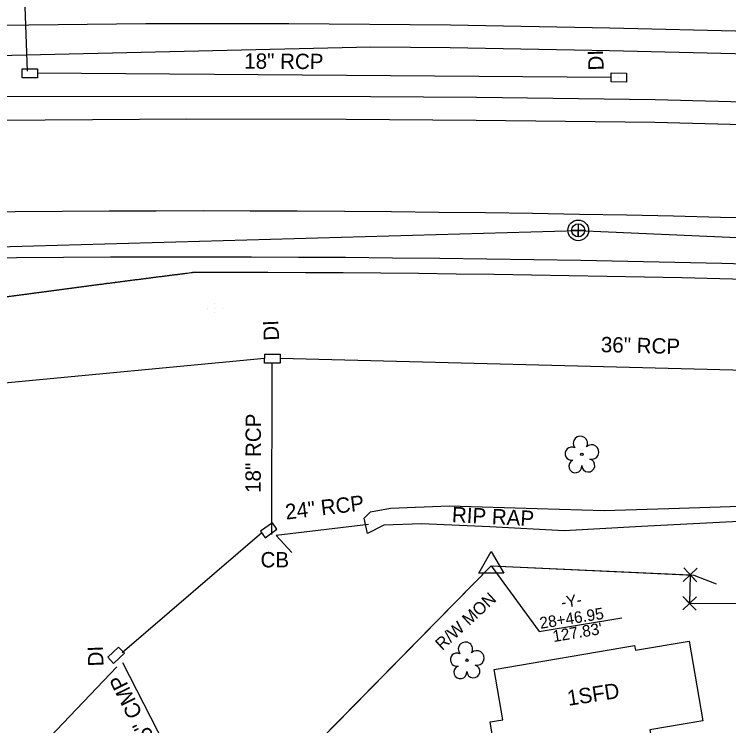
# Model space of a CAD drawing. Extents: x 1627482 to 1629573, y 760826 to 766301.
# Drawn here: x 1628688.3 to 1628874.3, y 761152 to 761337.2 of the extents above; entities that cross this region are included whole.
import ezdxf

# ---------------------------------------------------------------- set-up
doc = ezdxf.new("R2010")
doc.units = 0
for name, color, linetype in [('Exist Building', 7, 'Continuous'), ('Exist Building Text', 7, 'Continuous'), ('Exist Guardrail', 7, 'Continuous'), ('Exist Other Culture Area Outline', 7, 'Continuous'), ('Exist Other Culture Area Outline Text', 7, 'Continuous'), ('Exist Other Culture Fence Line', 7, 'Continuous'), ('Exist Property Corner CELL', 7, 'Continuous'), ('Exist Right of Way Line', 7, 'Continuous'), ('Exist Right of Way Monument CELL', 7, 'Continuous'), ('Exist Right of Way Monument Leader', 7, 'Continuous'), ('Exist Right of Way Monument Text', 7, 'Continuous'), ('Exist Roads EOP', 7, 'Continuous'), ('Exist Roads EOT', 7, 'Continuous'), ('Exist Structure Minor Drop Inlet', 7, 'Continuous'), ('Exist Structure Minor Drop Inlet Text', 7, 'Continuous'), ('Exist Structure Minor Pipes CMP 15 Inch', 7, 'Continuous'), ('Exist Structure Minor Pipes CMP 15 Inch Invert', 7, 'Continuous'), ('Exist Structure Minor Pipes CMP 15 Inch Text', 7, 'Continuous'), ('Exist Structure Minor Pipes RCP 15 Inch', 7, 'Continuous'), ('Exist Structure Minor Pipes RCP 18 Inch', 7, 'Continuous'), ('Exist Structure Minor Pipes RCP 18 Inch Text', 7, 'Continuous'), ('Exist Structure Minor Pipes RCP 24 Inch', 7, 'Continuous'), ('Exist Structure Minor Pipes RCP 24 Inch Text', 7, 'Continuous'), ('Exist Structure Minor Pipes RCP 36 Inch', 7, 'Continuous'), ('Exist Structure Minor Pipes RCP 36 Inch Text', 7, 'Continuous'), ('Exist Utilities Sanitary Sewer Manhole CELL', 7, 'Continuous'), ('Exist Utilities Sanitary Sewer UG Line', 7, 'Continuous'), ('Exist Vegetation Tree CELL', 7, 'Continuous')]:
    doc.layers.add(name, color=color, linetype=linetype)

msp = doc.modelspace()

# ---------------------------------------------------------------- linework, layer by layer
at = {"layer": 'Exist Building'}
msp.add_lwpolyline([(1628813.23, 761166.71), (1628849.74, 761172.91), (1628849.96, 761171.66), (1628863.97, 761174.04), (1628867.5, 761153.3), (1628853.75, 761150.97), (1628854.89, 761144.29), (1628839.61, 761141.7), (1628840.26, 761137.83), (1628832.23, 761136.46), (1628833.64, 761128.16), (1628820.92, 761126), (1628817.38, 761146.84), (1628813.28, 761146.14), (1628812.12, 761153.01), (1628815.45, 761153.58)], close=True, dxfattribs=at)
at = {"layer": 'Exist Guardrail'}
for p, q in [((1628781.08, 761328.69), (1628580.92, 761324.01)), ((1628581.16, 761316.02), (1628780.98, 761315.82))]:
    msp.add_line(p, q, dxfattribs=at)
for points in [[(1629359.43, 761293.93), (1629359.05, 761293.97), (1629317.19, 761298.32), (1629280.87, 761301.64), (1629239.58, 761305.55), (1629197.36, 761308.97), (1629162.06, 761311.62), (1629122.83, 761314.48), (1629086.39, 761317), (1629041.77, 761319.51), (1629003.33, 761321.93), (1628962.65, 761324.17), (1628923.18, 761325.36), (1628879.49, 761326.87), (1628843.22, 761327.75), (1628801.78, 761328.52), (1628781.08, 761328.69)], [(1628780.98, 761315.82), (1628808.59, 761315.63), (1628855.15, 761315.09), (1628901.03, 761313.84), (1628929.53, 761312.71), (1628973.42, 761311.13), (1629013.69, 761308.95), (1629055.8, 761306.98), (1629089.19, 761305.1), (1629138.38, 761301.64), (1629170.05, 761299.52), (1629207.99, 761296.56), (1629253.83, 761292.59), (1629285.95, 761289.4), (1629326.19, 761285.41), (1629359.76, 761281.82)]]:
    msp.add_lwpolyline(points, dxfattribs=at)
at = {"layer": 'Exist Other Culture Area Outline'}
for points in [[(1628780.25, 761202.06), (1628779.37, 761206.05), (1628780.98, 761207.69), (1628786.2, 761208.66), (1628801.5, 761209.26), (1628824.37, 761208.58), (1628841.8, 761208.09), (1628861.43, 761208.71), (1628879.96, 761209.32), (1628896.81, 761209.89), (1628911.32, 761208.96), (1628921.92, 761208.01), (1628928.7, 761206.01), (1628932.91, 761206.07), (1628934.45, 761209.95), (1628937.52, 761210.5), (1628937.86, 761208), (1628946.27, 761207.16), (1628955.05, 761206.26), (1628965.14, 761204.96)], [(1628963.79, 761202.36), (1628941.76, 761203.58), (1628928.9, 761203.8), (1628910.62, 761205.85), (1628895.13, 761205.9), (1628876.91, 761205.19), (1628851.52, 761203.94), (1628831.43, 761202.74), (1628812.09, 761203.77), (1628794.27, 761204.61), (1628784.47, 761204.26), (1628780.25, 761202.06)]]:
    msp.add_lwpolyline(points, dxfattribs=at)
at = {"layer": 'Exist Other Culture Fence Line'}
for p, q in [((1628766.5, 761146.93), (1628812.44, 761193.67)), ((1628812.44, 761193.67), (1628865.21, 761191.24)), ((1628865.21, 761191.24), (1628870.96, 761188.93))]:
    msp.add_line(p, q, dxfattribs=at)
at = {"layer": 'Exist Property Corner CELL'}
for p, q in [((1628864.25, 761191.33), (1628864.25, 761191.33)), ((1628864.08, 761183.89), (1628864.08, 761183.89))]:
    msp.add_line(p, q, dxfattribs=at)
for points in [[(1628862.53, 761193.14), (1628865.98, 761189.52), (1628864.25, 761191.33), (1628866.06, 761193.05), (1628862.44, 761189.6)], [(1628865.8, 761182.08), (1628862.35, 761185.7), (1628864.08, 761183.89), (1628862.27, 761182.16), (1628865.89, 761185.61)]]:
    msp.add_lwpolyline(points, dxfattribs=at)
at = {"layer": 'Exist Right of Way Line'}
for p, q in [((1628864.25, 761191.33), (1628864.08, 761183.89)), ((1628864.08, 761183.89), (1629014.87, 761184.68))]:
    msp.add_line(p, q, dxfattribs=at)
for points in [[(1628558.33, 760935.09), (1628738.2, 761118.13), (1628812.44, 761193.67)], [(1628812.44, 761193.67), (1628864.25, 761191.33)]]:
    msp.add_lwpolyline(points, dxfattribs=at)
at = {"layer": 'Exist Right of Way Monument CELL'}
msp.add_line((1628812.44, 761193.67), (1628812.44, 761193.67), dxfattribs=at)
msp.add_lwpolyline([(1628809.19, 761191.78), (1628812.44, 761197.42), (1628815.69, 761191.78)], close=True, dxfattribs=at)
at = {"layer": 'Exist Right of Way Monument Leader'}
for p, q in [((1628812.44, 761193.67), (1628824.87, 761176.54)), ((1628824.87, 761176.54), (1628846.41, 761180.08))]:
    msp.add_line(p, q, dxfattribs=at)
at = {"layer": 'Exist Roads EOP'}
for points in [[(1628556.41, 761331.55), (1628565, 761331.81), (1628605.9, 761333.09), (1628645.26, 761334.25), (1628684.32, 761334.42), (1628722.49, 761334.84), (1628759.73, 761334.87), (1628801.86, 761334.52), (1628843.35, 761333.75), (1628879.66, 761332.87), (1628923.38, 761331.36), (1628962.91, 761330.16), (1629003.68, 761327.91), (1629042.13, 761325.5), (1629086.77, 761322.98), (1629123.25, 761320.47), (1629162.51, 761317.6), (1629197.83, 761314.95), (1629240.1, 761311.53), (1629281.42, 761307.61), (1629317.78, 761304.3), (1629359.27, 761299.98)], [(1629359.92, 761275.77), (1629325.58, 761279.44), (1629285.36, 761283.43), (1629253.28, 761286.62), (1629207.5, 761290.58), (1629169.61, 761293.54), (1629137.97, 761295.66), (1629088.81, 761299.11), (1629055.49, 761300.99), (1629013.39, 761302.95), (1628973.15, 761305.14), (1628929.3, 761306.72), (1628900.83, 761307.84), (1628855.03, 761309.09), (1628808.53, 761309.63), (1628774.64, 761309.86), (1628733.17, 761309.91), (1628696.26, 761309.68), (1628655.61, 761309.45), (1628614.95, 761308.59), (1628568.68, 761307.15), (1628557.22, 761306.74)]]:
    msp.add_lwpolyline(points, dxfattribs=at)
for radius, start, end in [(5652, 83.63613, 91.57952), (5648, 83.6305, 89.99756)]:
    msp.add_arc((1628734.41, 755622.04), radius, start, end, dxfattribs=at)
msp.add_spline([(1628670.34, 761261.56), (1628671.21, 761261.68), (1628672.08, 761261.79), (1628672.94, 761261.91), (1628673.81, 761262.03), (1628674.68, 761262.15), (1628675.55, 761262.27), (1628676.42, 761262.39), (1628677.28, 761262.51), (1628678.15, 761262.63), (1628679.02, 761262.75), (1628679.89, 761262.86), (1628680.76, 761262.98), (1628681.62, 761263.1), (1628682.49, 761263.22), (1628683.36, 761263.34), (1628684.23, 761263.45), (1628685.1, 761263.57), (1628685.97, 761263.69), (1628686.83, 761263.81), (1628687.7, 761263.92), (1628688.57, 761264.04), (1628689.44, 761264.16), (1628690.31, 761264.27), (1628691.18, 761264.39), (1628692.05, 761264.51), (1628692.91, 761264.62), (1628693.78, 761264.74), (1628694.65, 761264.85), (1628695.52, 761264.97), (1628696.39, 761265.09), (1628697.26, 761265.2), (1628698.13, 761265.32), (1628699, 761265.43), (1628699.87, 761265.55), (1628700.73, 761265.66), (1628701.6, 761265.78), (1628702.47, 761265.89), (1628703.34, 761266.01), (1628704.21, 761266.12), (1628705.08, 761266.24), (1628705.95, 761266.35), (1628706.82, 761266.46), (1628707.69, 761266.58), (1628708.56, 761266.69), (1628709.43, 761266.81), (1628710.3, 761266.92), (1628711.17, 761267.03), (1628712.04, 761267.15), (1628712.9, 761267.26), (1628713.77, 761267.37), (1628714.64, 761267.48), (1628715.51, 761267.6), (1628716.38, 761267.71), (1628717.25, 761267.82), (1628718.12, 761267.93), (1628718.99, 761268.05), (1628719.86, 761268.16), (1628720.73, 761268.27), (1628721.6, 761268.38), (1628722.47, 761268.49), (1628723.34, 761268.61), (1628724.21, 761268.72), (1628725.08, 761268.83), (1628725.95, 761268.94), (1628726.82, 761269.05), (1628727.69, 761269.16), (1628728.56, 761269.27), (1628729.43, 761269.38), (1628730.3, 761269.49), (1628731.17, 761269.6), (1628732.04, 761269.71), (1628732.91, 761269.82), (1628734.65, 761270.04)], degree=3, dxfattribs=at)
at = {"layer": 'Exist Roads EOT'}
msp.add_arc((1628734.41, 755622.04), 5664, 83.65296, 91.57952, dxfattribs=at)
at = {"layer": 'Exist Structure Minor Drop Inlet'}
for p, q in [((1628692.28, 761323.06), (1628692.28, 761323.06)), ((1628692.28, 761323.06), (1628692.28, 761323.06)), ((1628690.28, 761321.89), (1628690.28, 761321.89)), ((1628690.28, 761321.89), (1628690.28, 761321.89)), ((1628692.28, 761321.89), (1628692.28, 761321.89)), ((1628692.28, 761321.89), (1628692.28, 761321.89)), ((1628692.28, 761320.72), (1628692.28, 761320.72)), ((1628692.28, 761320.72), (1628692.28, 761320.72)), ((1628694.28, 761321.89), (1628694.28, 761321.89)), ((1628694.28, 761321.89), (1628694.28, 761321.89)), ((1628843.65, 761320.81), (1628843.65, 761320.81)), ((1628843.65, 761320.81), (1628843.65, 761320.81)), ((1628845.65, 761320.77), (1628845.65, 761320.77)), ((1628845.65, 761320.77), (1628845.65, 761320.77)), ((1628845.67, 761321.93), (1628845.67, 761321.93)), ((1628845.67, 761321.93), (1628845.67, 761321.93)), ((1628847.65, 761320.73), (1628847.65, 761320.73)), ((1628847.65, 761320.73), (1628847.65, 761320.73)), ((1628845.63, 761319.6), (1628845.63, 761319.6)), ((1628845.63, 761319.6), (1628845.63, 761319.6)), ((1628740.47, 761261.88), (1628740.47, 761261.88)), ((1628740.47, 761261.88), (1628740.47, 761261.88)), ((1628738.47, 761260.73), (1628738.47, 761260.73)), ((1628738.47, 761260.73), (1628738.47, 761260.73)), ((1628740.46, 761259.55), (1628740.46, 761259.55)), ((1628740.46, 761259.55), (1628740.46, 761259.55)), ((1628740.47, 761260.72), (1628740.47, 761260.72)), ((1628740.47, 761260.72), (1628740.47, 761260.72)), ((1628742.47, 761260.71), (1628742.47, 761260.71)), ((1628742.47, 761260.71), (1628742.47, 761260.71)), ((1628755.45, 761248.77), (1628755.45, 761248.77)), ((1628755.45, 761248.77), (1628755.45, 761248.77)), ((1628753.44, 761247.61), (1628753.44, 761247.61)), ((1628753.44, 761247.61), (1628753.44, 761247.61)), ((1628755.44, 761247.6), (1628755.44, 761247.6)), ((1628755.44, 761247.6), (1628755.44, 761247.6)), ((1628755.44, 761246.44), (1628755.44, 761246.44)), ((1628755.44, 761246.44), (1628755.44, 761246.44)), ((1628757.44, 761247.6), (1628757.44, 761247.6)), ((1628757.44, 761247.6), (1628757.44, 761247.6))]:
    msp.add_line(p, q, dxfattribs=at)
for points in [[(1628690.28, 761323.06), (1628694.28, 761323.06), (1628694.28, 761320.72), (1628690.28, 761320.72), (1628690.28, 761323.06), (1628690.28, 761323.06)], [(1628847.63, 761319.56), (1628843.63, 761319.64), (1628843.67, 761321.97), (1628847.67, 761321.9), (1628847.63, 761319.56), (1628847.63, 761319.56)], [(1628757.44, 761246.43), (1628753.44, 761246.45), (1628753.45, 761248.78), (1628757.45, 761248.76), (1628757.44, 761246.43), (1628757.44, 761246.43)], [(1628756.62, 761203.21), (1628755.45, 761204.83), (1628752.35, 761202.72), (1628753.57, 761200.95), (1628756.62, 761203.21)], [(1628714.06, 761168.27), (1628712.59, 761169.87), (1628715.41, 761172.46), (1628716.91, 761170.91), (1628714.06, 761168.27)]]:
    msp.add_lwpolyline(points, dxfattribs=at)
at = {"layer": 'Exist Structure Minor Pipes CMP 15 Inch'}
msp.add_lwpolyline([(1628743.78, 761115.18), (1628716.55, 761168.41)], dxfattribs=at)
at = {"layer": 'Exist Structure Minor Pipes CMP 15 Inch Invert'}
msp.add_line((1628756.42, 761201.53), (1628760.55, 761197.17), dxfattribs=at)
at = {"layer": 'Exist Structure Minor Pipes RCP 15 Inch'}
msp.add_lwpolyline([(1628714.95, 761167.4), (1628599.69, 761046.46)], dxfattribs=at)
at = {"layer": 'Exist Structure Minor Pipes RCP 18 Inch'}
for p, q in [((1628689.36, 761386.96), (1628691.62, 761322.42)), ((1628843.65, 761320.81), (1628694.28, 761321.89)), ((1628755.29, 761201.85), (1628755.44, 761246.44))]:
    msp.add_line(p, q, dxfattribs=at)
at = {"layer": 'Exist Structure Minor Pipes RCP 24 Inch'}
for p, q in [((1628780.45, 761204.4), (1628756.42, 761201.53)), ((1628752.68, 761202.28), (1628716.32, 761171.04))]:
    msp.add_line(p, q, dxfattribs=at)
at = {"layer": 'Exist Structure Minor Pipes RCP 36 Inch'}
for p, q in [((1628753.44, 761247.61), (1628613.1, 761234.41)), ((1628963.45, 761242.39), (1628757.44, 761247.6))]:
    msp.add_line(p, q, dxfattribs=at)
at = {"layer": 'Exist Utilities Sanitary Sewer Manhole CELL'}
msp.add_lwpolyline([(1628835.08, 761282.71), (1628835.08, 761279.29), (1628835.08, 761281), (1628836.8, 761281), (1628833.37, 761281)], dxfattribs=at)
for radius in [2.69, 1.71]:
    msp.add_circle((1628835.08, 761281), radius, dxfattribs=at)
at = {"layer": 'Exist Utilities Sanitary Sewer UG Line'}
msp.add_lwpolyline([(1628329.76, 761266.71), (1628835.08, 761281), (1629133.02, 761267.83), (1629359.44, 761245.02)], dxfattribs=at)
at = {"layer": 'Exist Vegetation Tree CELL'}
for p, q in [((1628836.01, 761222.69), (1628836.01, 761222.69)), ((1628806.11, 761169.08), (1628806.11, 761169.08))]:
    msp.add_line(p, q, dxfattribs=at)
for centre in [(1628836.01, 761222.69), (1628806.11, 761169.08)]:
    msp.add_circle(centre, 0.326, dxfattribs=at)
for centre, radius, start, end in [((1628835.63, 761225.57), 1.86, 330.1651, 219.7134), ((1628833.41, 761222.85), 1.73, 62.6636, 279.3457), ((1628838.56, 761223.28), 1.9, 257.1011, 134.1999), ((1628834.31, 761219.57), 1.69, 111.5671, 6.231), ((1628837.69, 761219.79), 1.7, 181.2822, 74.56), ((1628805.72, 761171.96), 1.86, 330.1651, 219.7134), ((1628803.5, 761169.24), 1.73, 62.6636, 279.3457), ((1628808.66, 761169.67), 1.9, 257.1011, 134.1999), ((1628804.4, 761165.96), 1.69, 111.5671, 6.231), ((1628807.78, 761166.18), 1.7, 181.2822, 74.56)]:
    msp.add_arc(centre, radius, start, end, dxfattribs=at)

# ---------------------------------------------------------------- texts
at = {"layer": 'Exist Building Text'}
msp.add_text('1SFD', height=4, rotation=8.8476, dxfattribs=at).set_placement((1628832.53, 761157.2))
at = {"layer": 'Exist Other Culture Area Outline Text'}
msp.add_text('RIP RAP', height=4, rotation=357.1068, dxfattribs=at).set_placement((1628802.12, 761205.05))
at = {"layer": 'Exist Right of Way Monument Text'}
for s, height, rotation, p in [('R/W MON', 3.2, 42.6673, (1628799.66, 761171.47)), ('-Y-', 3, 9.1528, (1628830.87, 761182.62)), ('28+46.95', 3, 8.926, (1628825.26, 761177.25)), ("127.83'", 3, 9.4503, (1628828.66, 761173.8))]:
    msp.add_text(s, height=height, rotation=rotation, dxfattribs=at).set_placement(p)
at = {"layer": 'Exist Structure Minor Drop Inlet Text'}
for s, rotation, p in [('DI', 92.2582, (1628841.74, 761322.69)), ('DI', 92.2582, (1628757.21, 761252.35)), ('CB', 0, (1628752.37, 761193.25)), ('DI', 92.2582, (1628711.52, 761167.54))]:
    msp.add_text(s, height=4, rotation=rotation, dxfattribs=at).set_placement(p)
at = {"layer": 'Exist Structure Minor Pipes CMP 15 Inch Text'}
msp.add_text('15" CMP', height=4, rotation=116.4775, dxfattribs=at).set_placement((1628725.9, 761146.77))
at = {"layer": 'Exist Structure Minor Pipes RCP 18 Inch Text'}
for rotation, p in [(359.5852, (1628748.12, 761323.1)), (89.8083, (1628752.42, 761212.64))]:
    msp.add_text('18" RCP', height=4, rotation=rotation, dxfattribs=at).set_placement(p)
at = {"layer": 'Exist Structure Minor Pipes RCP 24 Inch Text'}
msp.add_text('24" RCP', height=4, rotation=6.8163, dxfattribs=at).set_placement((1628759.04, 761205.68))
at = {"layer": 'Exist Structure Minor Pipes RCP 36 Inch Text'}
msp.add_text('36" RCP', height=4, rotation=358.5531, dxfattribs=at).set_placement((1628840.93, 761249.29))

doc.saveas('drawing.dxf')
